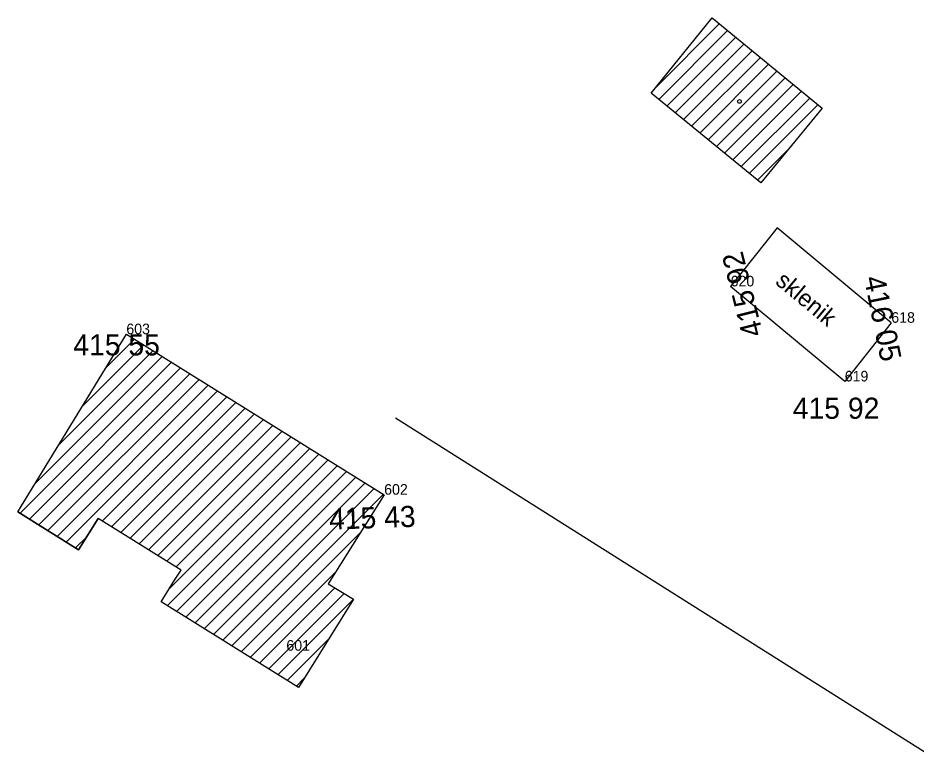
# Model space of a CAD drawing. Extents: x -559180 to -551373, y -1076947 to -1072071.
# Drawn here: x -555101 to -555058.57, y -1072810.71 to -1072776.27 of the extents above; entities that cross this region are included whole.
import ezdxf

# ---------------------------------------------------------------- set-up
doc = ezdxf.new("R2010")
doc.units = 0
for name, color, linetype in [('12_PLOTY', 7, 'Continuous'), ('14_BUDOVY', 7, 'Continuous'), ('18_POLOHOPIS', 7, 'Continuous'), ('1_VODA_ZN', 7, 'Continuous'), ('32', 7, 'Continuous'), ('3_BODY', 7, 'Continuous'), ('47_ZN_STAV_OBJ$', 7, 'Continuous'), ('52_POPIS_UCELOVY', 7, 'Continuous'), ('6_VYSKY', 7, 'Continuous')]:
    doc.layers.add(name, color=color, linetype=linetype)

# ---------------------------------------------------------------- blocks, each defined once
blk = doc.blocks.new('BZ')
at = {"layer": '47_ZN_STAV_OBJ$'}
blk.add_circle((0, 0), 0.0875, dxfattribs=at)
blk = doc.blocks.new('POINT_DISPLAY')
blk.add_line((0, 0), (0, 0))

msp = doc.modelspace()

# ---------------------------------------------------------------- linework, layer by layer
at = {"layer": '12_PLOTY'}
msp.add_line((-555049.18, -1072816.62), (-555083.171, -1072795.18), dxfattribs=at)
at = {"layer": '14_BUDOVY'}
for p, q in [((-555071.09, -1072779.82), (-555068.21, -1072776.27)), ((-555068.21, -1072776.27), (-555063.01, -1072780.53)), ((-555065.9, -1072784.06), (-555071.09, -1072779.82)), ((-555063.01, -1072780.53), (-555065.9, -1072784.06)), ((-555101, -1072799.6), (-555095.88, -1072791.21)), ((-555095.88, -1072791.21), (-555083.7, -1072798.79)), ((-555083.7, -1072798.79), (-555086.337, -1072802.996)), ((-555101, -1072799.6), (-555098.14, -1072801.39)), ((-555098.14, -1072801.39), (-555101, -1072799.6)), ((-555098.14, -1072801.39), (-555097.21, -1072799.91)), ((-555097.21, -1072799.91), (-555098.14, -1072801.39)), ((-555093.29, -1072802.35), (-555097.21, -1072799.91)), ((-555093.6, -1072802.83), (-555093.29, -1072802.35)), ((-555094.23, -1072803.85), (-555093.6, -1072802.83)), ((-555086.337, -1072802.996), (-555085.15, -1072803.73)), ((-555085.15, -1072803.73), (-555087.75, -1072807.9)), ((-555087.75, -1072807.9), (-555094.23, -1072803.85))]:
    msp.add_line(p, q, dxfattribs=at)
at = {"layer": '18_POLOHOPIS'}
for p, q in [((-555065.129, -1072786.18), (-555067.33, -1072788.95)), ((-555059.739, -1072790.669), (-555065.129, -1072786.18)), ((-555061.94, -1072793.44), (-555067.33, -1072788.95)), ((-555059.739, -1072790.669), (-555061.94, -1072793.44))]:
    msp.add_line(p, q, dxfattribs=at)
at = {"layer": '32'}
for p, q in [((-555070.869, -1072779.548), (-555067.87, -1072776.549)), ((-555070.729, -1072780.115), (-555067.481, -1072776.867)), ((-555070.34, -1072780.433), (-555067.093, -1072777.185)), ((-555069.951, -1072780.751), (-555066.704, -1072777.504)), ((-555069.562, -1072781.069), (-555066.315, -1072777.822)), ((-555069.172, -1072781.387), (-555065.927, -1072778.141)), ((-555068.783, -1072781.705), (-555065.538, -1072778.459)), ((-555068.394, -1072782.022), (-555065.149, -1072778.778)), ((-555068.005, -1072782.34), (-555064.76, -1072779.096)), ((-555067.616, -1072782.658), (-555064.372, -1072779.414)), ((-555067.227, -1072782.976), (-555063.983, -1072779.733)), ((-555066.837, -1072783.294), (-555063.594, -1072780.051)), ((-555066.448, -1072783.612), (-555063.206, -1072780.37)), ((-555066.059, -1072783.93), (-555064.595, -1072782.466)), ((-555096.852, -1072792.803), (-555095.497, -1072791.448)), ((-555097.959, -1072794.617), (-555095.062, -1072791.719)), ((-555100.173, -1072798.245), (-555094.19, -1072792.262)), ((-555099.066, -1072796.431), (-555094.626, -1072791.991)), ((-555100.89, -1072799.669), (-555093.754, -1072792.533)), ((-555100.455, -1072799.941), (-555093.318, -1072792.804)), ((-555100.02, -1072800.213), (-555092.882, -1072793.076)), ((-555099.585, -1072800.486), (-555092.446, -1072793.347)), ((-555099.15, -1072800.758), (-555092.011, -1072793.618)), ((-555098.715, -1072801.03), (-555091.575, -1072793.889)), ((-555097.012, -1072800.033), (-555091.139, -1072794.161)), ((-555096.576, -1072800.305), (-555090.703, -1072794.432)), ((-555096.14, -1072800.576), (-555090.267, -1072794.703)), ((-555095.704, -1072800.847), (-555089.831, -1072794.974)), ((-555095.268, -1072801.119), (-555089.395, -1072795.246)), ((-555094.833, -1072801.39), (-555088.96, -1072795.517)), ((-555094.397, -1072801.661), (-555088.524, -1072795.788)), ((-555093.961, -1072801.932), (-555088.088, -1072796.059)), ((-555093.837, -1072803.222), (-555087.216, -1072796.602)), ((-555093.525, -1072802.204), (-555087.652, -1072796.331)), ((-555093.939, -1072804.032), (-555086.78, -1072796.873)), ((-555093.504, -1072804.304), (-555086.344, -1072797.144)), ((-555093.069, -1072804.576), (-555085.909, -1072797.416)), ((-555092.634, -1072804.848), (-555085.473, -1072797.687)), ((-555092.198, -1072805.12), (-555085.037, -1072797.958)), ((-555091.763, -1072805.392), (-555084.601, -1072798.229)), ((-555091.328, -1072805.664), (-555084.165, -1072798.501)), ((-555090.893, -1072805.936), (-555083.729, -1072798.772)), ((-555098.28, -1072801.302), (-555097.754, -1072800.776)), ((-555090.458, -1072806.208), (-555084.809, -1072800.558)), ((-555090.023, -1072806.48), (-555085.997, -1072802.454)), ((-555089.588, -1072806.751), (-555086.025, -1072803.189)), ((-555089.152, -1072807.023), (-555085.588, -1072803.459)), ((-555088.717, -1072807.295), (-555085.151, -1072803.729)), ((-555088.282, -1072807.567), (-555086.318, -1072805.603)), ((-555087.847, -1072807.839), (-555087.489, -1072807.481))]:
    msp.add_line(p, q, dxfattribs=at)

# ---------------------------------------------------------------- block references
at = {"layer": '1_VODA_ZN'}
for p in [(-555067.33, -1072788.95), (-555059.74, -1072790.67), (-555095.88, -1072791.21), (-555061.94, -1072793.44), (-555083.7, -1072798.79), (-555088.32, -1072806.16)]:
    msp.add_blockref('POINT_DISPLAY', p, dxfattribs=at)
at = {"layer": '47_ZN_STAV_OBJ$'}
msp.add_blockref('BZ', (-555066.913, -1072780.214), dxfattribs=at)

# ---------------------------------------------------------------- texts
at = {"layer": '3_BODY'}
for s, p in [('620', (-555067.33, -1072788.95)), ('618', (-555059.74, -1072790.67)), ('603', (-555095.88, -1072791.21)), ('619', (-555061.94, -1072793.44)), ('602', (-555083.7, -1072798.79)), ('601', (-555088.32, -1072806.16))]:
    msp.add_text(s, height=0.5, dxfattribs=at).set_placement(p)
at = {"layer": '52_POPIS_UCELOVY'}
msp.add_text('sklenik', height=0.8, rotation=320.2049, dxfattribs=at).set_placement((-555065.263, -1072788.796))
at = {"layer": '6_VYSKY'}
for s, rotation, p in [('415 92', 104.0242, (-555065.79, -1072791.206)), ('416 05', 281.502, (-555061.037, -1072788.555)), ('415 43', 1.9309, (-555086.286, -1072800.444))]:
    msp.add_text(s, height=1, rotation=rotation, dxfattribs=at).set_placement(p)
for s, p in [('415 55', (-555098.385, -1072792.21)), ('415 92', (-555064.394, -1072795.205))]:
    msp.add_text(s, height=1, dxfattribs=at).set_placement(p)

doc.saveas('drawing.dxf')
